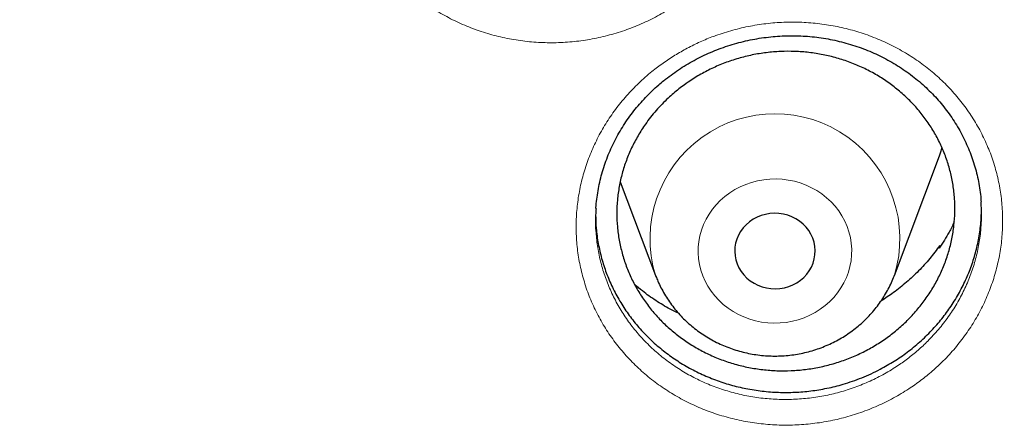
# Model space of a CAD drawing. Header units: millimetres. Extents: x 8 to 949, y 12 to 889.
# Tile 506 of 556: x 633.03 to 642.83, y 850.33 to 854.38. Entities that reach past the tile are written whole.
import ezdxf

# ---------------------------------------------------------------- set-up
doc = ezdxf.new("R2010")
doc.units = ezdxf.units.MM

msp = doc.modelspace()

# ---------------------------------------------------------------- linework, layer by layer
at = {"color": 7, "linetype": 'Continuous', "lineweight": 30}
for p, q in [((641.7338, 851.8411), (642.1808, 853.0293)), ((639.0074, 852.7719), (639.3576, 851.8411)), ((642.1793, 852.1109), (642.184, 852.1375)), ((642.184, 852.1375), (642.1875, 852.1237)), ((639.3576, 851.841), (639.3618, 851.8302))]:
    msp.add_line(p, q, dxfattribs=at)
at = {"color": 7, "linetype": 'Continuous', "lineweight": 30, "flags": 128}
for points in [[(642.1808, 853.0293), (642.1919, 853.0598), (642.2088, 853.1104)], [(640.1698, 851.9542), (640.1875, 851.9155), (640.2097, 851.8789), (640.2361, 851.8449), (640.2664, 851.8139), (640.3002, 851.7862), (640.3371, 851.7623), (640.3767, 851.7424), (640.4183, 851.7268), (640.4616, 851.7157), (640.5059, 851.7091), (640.5507, 851.7073), (640.5954, 851.7102), (640.6396, 851.7177), (640.6825, 851.7299), (640.7237, 851.7465), (640.7627, 851.7673), (640.799, 851.7921), (640.8321, 851.8205), (640.8615, 851.8522), (640.887, 851.8869), (640.9082, 851.9239), (640.9249, 851.963), (640.9368, 852.0036), (640.9437, 852.0452), (640.9457, 852.0872), (640.9426, 852.1292), (640.9345, 852.1706), (640.9216, 852.2109), (640.9039, 852.2496), (640.8817, 852.2861), (640.8553, 852.3202), (640.825, 852.3512), (640.7912, 852.3788), (640.7543, 852.4028), (640.7148, 852.4227), (640.6731, 852.4383), (640.6298, 852.4494), (640.5855, 852.456), (640.5407, 852.4578), (640.496, 852.4549), (640.4518, 852.4473), (640.4089, 852.4352), (640.3677, 852.4186), (640.3287, 852.3978), (640.2924, 852.373), (640.2594, 852.3446), (640.2299, 852.3128), (640.2044, 852.2782), (640.1832, 852.2411), (640.1665, 852.2021), (640.1547, 852.1615), (640.1477, 852.1199), (640.1457, 852.0779), (640.1488, 852.0359), (640.1569, 851.9945), (640.1698, 851.9542)]]:
    msp.add_lwpolyline(points, dxfattribs=at)
at = {"color": 252, "linetype": 'Continuous', "lineweight": 0, "flags": 128}
msp.add_lwpolyline([(639.8281, 851.8375), (639.8515, 851.7841), (639.8793, 851.7327), (639.9115, 851.6835), (639.9478, 851.6369), (639.9879, 851.5932), (640.0317, 851.5527), (640.0788, 851.5156), (640.1289, 851.4822), (640.1818, 851.4527), (640.237, 851.4273), (640.2942, 851.4061), (640.353, 851.3893), (640.4131, 851.377), (640.474, 851.3693), (640.5355, 851.3662), (640.5969, 851.3677), (640.6581, 851.3739), (640.7185, 851.3847), (640.7778, 851.4), (640.8356, 851.4197), (640.8915, 851.4437), (640.9451, 851.4719), (640.9962, 851.5041), (641.0444, 851.5399), (641.0893, 851.5793), (641.1307, 851.622), (641.1683, 851.6677), (641.2019, 851.716), (641.2312, 851.7667), (641.256, 851.8195), (641.2763, 851.874), (641.2918, 851.9298), (641.3025, 851.9866), (641.3082, 852.0441), (641.3091, 852.1018), (641.3049, 852.1593), (641.2959, 852.2164), (641.282, 852.2726), (641.2633, 852.3276), (641.24, 852.381), (641.2121, 852.4324), (641.1799, 852.4816), (641.1437, 852.5282), (641.1035, 852.5719), (641.0597, 852.6124), (641.0126, 852.6495), (640.9625, 852.6829), (640.9096, 852.7124), (640.8544, 852.7378), (640.7972, 852.759), (640.7384, 852.7758), (640.6783, 852.7881), (640.6174, 852.7958), (640.556, 852.7989), (640.4945, 852.7974), (640.4333, 852.7912), (640.3729, 852.7804), (640.3136, 852.7651), (640.2558, 852.7454), (640.1999, 852.7213), (640.1463, 852.6932), (640.0952, 852.661), (640.047, 852.6251), (640.0021, 852.5857), (639.9607, 852.5431), (639.9231, 852.4974), (639.8896, 852.4491), (639.8602, 852.3983), (639.8354, 852.3456), (639.8151, 852.2911), (639.7996, 852.2353), (639.7889, 852.1784), (639.7832, 852.121), (639.7823, 852.0633), (639.7865, 852.0057), (639.7955, 851.9487), (639.8094, 851.8925), (639.8281, 851.8375)], dxfattribs=at)
at = {"color": 252, "linetype": 'Continuous', "lineweight": 0}
msp.add_arc((640.5457, 852.2043), 1.2424, 343.05516, 197.00069, dxfattribs=at)
for points, knots in [([(628.0008, 881.7193), (628.513, 881.7132), (629.5373, 881.701), (631.0709, 881.6024), (632.5985, 881.4451), (634.1173, 881.2238), (635.6152, 880.942), (637.0897, 880.6012), (638.5384, 880.2035), (639.9674, 879.7474), (641.3826, 879.2307), (642.7809, 878.6532), (644.1589, 878.0148), (645.5057, 877.3201), (646.8187, 876.5706), (648.0876, 875.7724), (649.3109, 874.9282), (650.4871, 874.0406), (651.6213, 873.1061), (652.718, 872.1207), (653.7743, 871.0851), (654.7871, 870.0005), (655.748, 868.8752), (656.6553, 867.7113), (657.5021, 866.5183), (658.2879, 865.2991), (659.0125, 864.0568), (659.6792, 862.7863), (660.2905, 861.4821), (660.844, 860.1461), (661.3372, 858.7805), (661.7661, 857.3958), (662.1293, 855.9948), (662.4259, 854.5886), (662.6513, 853.1799), (662.7907, 852.0585), (662.8323, 851.4032), (662.844, 851.2191)], [0, 0, 0, 0, 0.029296, 0.058593, 0.087889, 0.117185, 0.146482, 0.175255, 0.204028, 0.232802, 0.261575, 0.290871, 0.320168, 0.349464, 0.37876, 0.408057, 0.43683, 0.465603, 0.494377, 0.52315, 0.552446, 0.581743, 0.611039, 0.640336, 0.669632, 0.698405, 0.727178, 0.755952, 0.784725, 0.814021, 0.843318, 0.872614, 0.901911, 0.931207, 0.95998, 0.988754, 1, 1, 1, 1]), ([(628.0008, 880.2977), (627.5042, 880.2918), (626.5111, 880.2799), (625.0242, 880.1843), (623.5431, 880.0318), (622.0707, 879.8172), (620.6184, 879.544), (619.1888, 879.2136), (617.7842, 878.828), (616.3987, 878.3858), (615.0266, 877.8848), (613.6709, 877.3249), (612.3348, 876.706), (611.0291, 876.0325), (609.7561, 875.3058), (608.5258, 874.5319), (607.3398, 873.7134), (606.1995, 872.8528), (605.0998, 871.9468), (604.0365, 870.9914), (603.0124, 869.9874), (602.0305, 868.9358), (601.0988, 867.8448), (600.2192, 866.7164), (599.3982, 865.5597), (598.6363, 864.3776), (597.9338, 863.1732), (597.2873, 861.9413), (596.6947, 860.6768), (596.1581, 859.3816), (595.6798, 858.0575), (595.2641, 856.715), (594.9117, 855.3567), (594.625, 853.9933), (594.4032, 852.6277), (594.2455, 851.2627), (594.1508, 849.8925), (594.119, 848.5115), (594.1515, 847.1222), (594.2498, 845.7272), (594.4133, 844.3376), (594.6418, 842.9562), (594.933, 841.5936), (595.2851, 840.2524), (595.6962, 838.9346), (596.1675, 837.6347), (596.7015, 836.3474), (597.2982, 835.0755), (597.958, 833.822), (598.6759, 832.597), (599.4504, 831.4027), (600.2753, 830.2484), (601.1477, 829.1357), (602.065, 828.0658), (603.0306, 827.0341), (604.049, 826.0365), (605.1191, 825.0757), (606.24, 824.1545), (607.4029, 823.2804), (608.6056, 822.4551), (609.8385, 821.6849), (611.0984, 820.9701), (612.3822, 820.311), (613.6952, 819.7045), (615.043, 819.1484), (616.4236, 818.645), (617.8348, 818.1963), (619.2658, 817.8063), (620.7136, 817.4757), (622.1668, 817.2067), (623.6223, 816.9986), (625.0773, 816.8507), (626.5377, 816.7618), (628.0097, 816.7319), (629.4905, 816.7625), (630.9774, 816.8546), (632.4585, 817.008), (633.9309, 817.2224), (635.3833, 817.4957), (636.8129, 817.826), (638.2174, 818.2117), (639.6029, 818.6539), (640.975, 819.1548), (642.3307, 819.7147), (643.6668, 820.3337), (644.9726, 821.0072), (646.2455, 821.7339), (647.4758, 822.5078), (648.6618, 823.3263), (649.8022, 824.1869), (650.9018, 825.0928), (651.9652, 826.0483), (652.9893, 827.0523), (653.9712, 828.1038), (654.9028, 829.1949), (655.7825, 830.3233), (656.6035, 831.48), (657.3653, 832.662), (658.0678, 833.8665), (658.7143, 835.0983), (659.307, 836.3628), (659.8436, 837.6581), (660.3218, 838.9821), (660.7375, 840.3246), (661.0899, 841.683), (661.3766, 843.0464), (661.5984, 844.412), (661.7561, 845.777), (661.8509, 847.1471), (661.8827, 848.5281), (661.8501, 849.9175), (661.7519, 851.3124), (661.5883, 852.702), (661.3599, 854.0835), (661.0686, 855.446), (660.7165, 856.7873), (660.3054, 858.105), (659.8341, 859.4049), (659.3002, 860.6922), (658.7034, 861.9641), (658.0436, 863.2176), (657.3258, 864.4427), (656.5512, 865.637), (655.7263, 866.7912), (654.8539, 867.904), (653.9367, 868.9738), (652.971, 870.0055), (651.9526, 871.0032), (650.8825, 871.964), (649.7616, 872.8852), (648.5987, 873.7593), (647.396, 874.5845), (646.1631, 875.3548), (644.9032, 876.0696), (643.6194, 876.7287), (642.3064, 877.3352), (640.9586, 877.8912), (639.578, 878.3947), (638.1668, 878.8433), (636.7358, 879.2334), (635.288, 879.564), (633.8348, 879.8329), (632.3793, 880.0412), (630.9243, 880.1883), (629.4639, 880.2805), (628.4885, 880.292), (628.0008, 880.2977)], [0, 0, 0, 0, 0.007, 0.014, 0.021, 0.028, 0.035, 0.041875, 0.04875, 0.055625, 0.0625, 0.0695, 0.0765, 0.0835, 0.0905, 0.0975, 0.104375, 0.11125, 0.118125, 0.125, 0.132, 0.139, 0.146, 0.153, 0.16, 0.166875, 0.17375, 0.180625, 0.1875, 0.1945, 0.2015, 0.2085, 0.2155, 0.2225, 0.229375, 0.23625, 0.243125, 0.25, 0.257, 0.264, 0.271, 0.278, 0.285, 0.291875, 0.29875, 0.305625, 0.3125, 0.3195, 0.3265, 0.3335, 0.3405, 0.3475, 0.354375, 0.36125, 0.368125, 0.375, 0.382, 0.389, 0.396, 0.403, 0.41, 0.416875, 0.42375, 0.430625, 0.4375, 0.4445, 0.4515, 0.4585, 0.4655, 0.4725, 0.479375, 0.48625, 0.493125, 0.5, 0.507, 0.514, 0.521, 0.528, 0.535, 0.541875, 0.54875, 0.555625, 0.5625, 0.5695, 0.5765, 0.5835, 0.5905, 0.5975, 0.604375, 0.61125, 0.618125, 0.625, 0.632, 0.639, 0.646, 0.653, 0.66, 0.666875, 0.67375, 0.680625, 0.6875, 0.6945, 0.7015, 0.7085, 0.7155, 0.7225, 0.729375, 0.73625, 0.743125, 0.75, 0.757, 0.764, 0.771, 0.778, 0.785, 0.791875, 0.79875, 0.805625, 0.8125, 0.8195, 0.8265, 0.8335, 0.8405, 0.8475, 0.854375, 0.86125, 0.868125, 0.875, 0.882, 0.889, 0.896, 0.903, 0.91, 0.916875, 0.92375, 0.930625, 0.9375, 0.9445, 0.9515, 0.9585, 0.9655, 0.9725, 0.979375, 0.98625, 0.993125, 1, 1, 1, 1]), ([(636.6577, 857.3668), (636.6878, 857.403), (636.748, 857.4754), (636.8555, 857.5842), (636.9792, 857.6929), (637.1212, 857.798), (637.2717, 857.8917), (637.4297, 857.973), (637.5943, 858.0411), (637.7644, 858.0963), (637.9386, 858.1379), (638.1156, 858.1655), (638.2944, 858.1785), (638.4739, 858.1772), (638.6525, 858.1619), (638.8286, 858.1323), (639.0012, 858.0884), (639.1692, 858.0309), (639.3314, 857.9603), (639.4864, 857.877), (639.6331, 857.7813), (639.7707, 857.6741), (639.8984, 857.5563), (640.0149, 857.4288), (640.1192, 857.2922), (640.2111, 857.1476), (640.2899, 856.996), (640.355, 856.8387), (640.4054, 856.6764), (640.4413, 856.5102), (640.4624, 856.3417), (640.4685, 856.1722), (640.4592, 856.0028), (640.4352, 855.8344), (640.3965, 855.6684), (640.3461, 855.5147), (640.2866, 855.3736), (640.2211, 855.2447), (640.1416, 855.1124), (640.046, 854.9788), (639.9328, 854.846), (639.8084, 854.7224), (639.6739, 854.6091), (639.5298, 854.5071), (639.3772, 854.4168), (639.2173, 854.3386), (639.0514, 854.2734), (638.8802, 854.2219), (638.705, 854.1841), (638.5272, 854.1602), (638.3483, 854.1506), (638.1694, 854.1555), (637.9916, 854.1747), (637.8163, 854.2079), (637.6448, 854.2548), (637.4784, 854.3157), (637.3179, 854.3898), (637.1647, 854.4763), (637.02, 854.5747), (636.8851, 854.6846), (636.7605, 854.8049), (636.6469, 854.9347), (636.5452, 855.0732), (636.4565, 855.2198), (636.3812, 855.3736), (636.3197, 855.5329), (636.2725, 855.6964), (636.2404, 855.8632), (636.2233, 856.0321), (636.221, 856.202), (636.2338, 856.3714), (636.2619, 856.5391), (636.3047, 856.7042), (636.3617, 856.8656), (636.4278, 857.0113), (636.4997, 857.1414), (636.5737, 857.2572), (636.6297, 857.3303), (636.6577, 857.3668)], [0, 0, 0, 0, 0.010881, 0.021761, 0.035151, 0.048589, 0.062025, 0.075414, 0.088807, 0.102248, 0.115687, 0.129079, 0.142504, 0.155977, 0.169449, 0.182874, 0.196279, 0.209733, 0.223186, 0.236592, 0.249986, 0.263429, 0.276871, 0.290265, 0.30365, 0.317082, 0.330513, 0.343897, 0.357299, 0.370749, 0.384199, 0.397601, 0.410973, 0.424393, 0.437811, 0.451181, 0.462438, 0.473709, 0.484967, 0.498355, 0.511791, 0.525228, 0.538617, 0.552002, 0.565434, 0.578867, 0.592251, 0.605656, 0.619108, 0.63256, 0.645965, 0.659364, 0.672811, 0.686257, 0.699656, 0.713063, 0.726517, 0.739972, 0.753378, 0.766755, 0.780179, 0.793603, 0.806979, 0.820405, 0.833879, 0.847354, 0.860781, 0.874178, 0.887624, 0.90107, 0.914468, 0.92784, 0.941259, 0.954678, 0.968049, 0.978696, 0.989354, 1, 1, 1, 1]), ([(639.6726, 854.0982), (639.7155, 854.1199), (639.8013, 854.1633), (639.9457, 854.2219), (640.1048, 854.2741), (640.2789, 854.3161), (640.4558, 854.3444), (640.6342, 854.3585), (640.813, 854.3581), (640.9912, 854.3436), (641.1672, 854.3152), (641.3398, 854.2729), (641.5078, 854.2166), (641.6704, 854.1469), (641.826, 854.0647), (641.9733, 853.9705), (642.1112, 853.8644), (642.2391, 853.7477), (642.3561, 853.6212), (642.4612, 853.4858), (642.5533, 853.3423), (642.6323, 853.1917), (642.6977, 853.0352), (642.7488, 852.8741), (642.7849, 852.7093), (642.8063, 852.5418), (642.8129, 852.373), (642.8045, 852.2042), (642.7806, 852.0365), (642.7419, 851.8707), (642.6887, 851.7084), (642.6215, 851.5509), (642.5404, 851.3994), (642.4463, 851.2546), (642.3399, 851.1174), (642.2281, 850.9959), (642.1135, 850.8894), (641.9986, 850.7965), (641.8696, 850.7058), (641.7254, 850.62), (641.5656, 850.5416), (641.3996, 850.4759), (641.2288, 850.4236), (641.0541, 850.3853), (640.8767, 850.3608), (640.6979, 850.3503), (640.5192, 850.354), (640.3416, 850.3722), (640.1662, 850.4045), (639.9945, 850.4505), (639.8279, 850.5098), (639.6675, 850.5827), (639.5143, 850.6681), (639.3693, 850.7653), (639.2337, 850.8737), (639.1087, 850.9929), (638.9947, 851.1219), (638.8926, 851.2596), (638.8035, 851.4048), (638.7281, 851.5568), (638.6665, 851.7145), (638.6191, 851.8766), (638.5861, 852.0422), (638.5685, 852.2102), (638.5661, 852.3797), (638.5786, 852.5489), (638.6059, 852.7166), (638.6483, 852.8814), (638.7053, 853.0426), (638.7762, 853.1989), (638.8604, 853.3491), (638.9579, 853.4918), (639.0677, 853.6267), (639.1887, 853.7526), (639.3113, 853.8607), (639.4325, 853.9522), (639.5494, 854.03), (639.6315, 854.0755), (639.6726, 854.0982)], [0, 0, 0, 0, 0.010888, 0.021776, 0.035167, 0.048605, 0.062042, 0.075432, 0.088824, 0.102265, 0.115704, 0.129096, 0.142519, 0.155991, 0.169462, 0.182886, 0.19629, 0.209742, 0.223194, 0.236598, 0.249992, 0.263434, 0.276875, 0.290268, 0.303652, 0.317084, 0.330515, 0.343898, 0.357301, 0.370752, 0.384202, 0.397605, 0.410978, 0.424399, 0.437818, 0.45119, 0.462449, 0.473722, 0.484981, 0.49837, 0.511807, 0.525244, 0.538634, 0.552018, 0.565451, 0.578884, 0.592269, 0.605673, 0.619124, 0.632576, 0.64598, 0.659378, 0.672824, 0.686269, 0.699667, 0.713072, 0.726525, 0.739979, 0.753384, 0.766759, 0.780182, 0.793605, 0.806981, 0.820407, 0.833881, 0.847356, 0.860783, 0.874181, 0.887628, 0.901074, 0.914473, 0.927846, 0.941266, 0.954687, 0.96806, 0.978702, 0.989357, 1, 1, 1, 1]), ([(638.7641, 852.283), (638.7684, 852.2337), (638.7769, 852.1337), (638.8073, 851.9853), (638.8501, 851.8385), (638.9059, 851.6957), (638.9741, 851.5581), (639.0548, 851.4268), (639.1471, 851.3022), (639.2503, 851.1855), (639.3634, 851.0778), (639.4862, 850.9798), (639.6174, 850.8919), (639.7562, 850.8148), (639.9013, 850.749), (640.0521, 850.6955), (640.2075, 850.6541), (640.3662, 850.6251), (640.5269, 850.6088), (640.6887, 850.6058), (640.8504, 850.6155), (641.011, 850.6379), (641.1691, 850.6728), (641.3237, 850.7205), (641.4738, 850.7801), (641.6185, 850.8513), (641.749, 850.9292), (641.8658, 851.0115), (641.9698, 851.0959), (642.0736, 851.1926), (642.1748, 851.3027), (642.271, 851.4271), (642.3562, 851.5584), (642.4296, 851.6957), (642.4904, 851.8384), (642.5387, 851.9855), (642.5729, 852.1357), (642.5918, 852.2523), (642.5945, 852.3186), (642.5952, 852.334)], [0, 0, 0, 0, 0.027159, 0.055021, 0.082982, 0.110942, 0.138804, 0.166716, 0.194728, 0.222741, 0.250654, 0.278556, 0.306558, 0.33456, 0.362463, 0.390376, 0.418388, 0.446401, 0.474314, 0.502188, 0.530162, 0.558135, 0.586009, 0.613889, 0.641868, 0.669846, 0.697724, 0.721188, 0.744681, 0.768145, 0.79599, 0.823935, 0.851882, 0.879731, 0.907637, 0.935644, 0.96365, 0.991556, 1, 1, 1, 1])]:
    msp.add_open_spline(points, degree=3, knots=knots, dxfattribs=at)
at = {"color": 7, "linetype": 'Continuous', "lineweight": 30}
for points, knots in [([(595.3234, 850.59), (595.3287, 850.6653), (595.3424, 850.8593), (595.3694, 851.1717), (595.4039, 851.5271), (595.443, 851.8822), (595.4864, 852.2368), (595.5342, 852.5909), (595.5864, 852.9444), (595.643, 853.2974), (595.704, 853.6497), (595.7693, 854.0013), (595.839, 854.3522), (595.913, 854.7023), (595.9914, 855.0516), (596.0741, 855.4), (596.1611, 855.7475), (596.2524, 856.094), (596.3479, 856.4395), (596.4478, 856.7839), (596.5519, 857.1272), (596.6603, 857.4694), (596.7728, 857.8103), (596.8897, 858.15), (597.0107, 858.4884), (597.1359, 858.8255), (597.2652, 859.1611), (597.3987, 859.4954), (597.5364, 859.8281), (597.6781, 860.1594), (597.824, 860.489), (597.9739, 860.8171), (598.1279, 861.1435), (598.2859, 861.4682), (598.4479, 861.7911), (598.614, 862.1123), (598.784, 862.4316), (598.9579, 862.7491), (599.1357, 863.0646), (599.3175, 863.3782), (599.5031, 863.6898), (599.6926, 863.9993), (599.8859, 864.3068), (600.083, 864.6121), (600.2838, 864.9153), (600.4884, 865.2162), (600.6967, 865.5149), (600.9087, 865.8113), (601.1244, 866.1054), (601.3437, 866.3971), (601.5666, 866.6864), (601.793, 866.9732), (602.023, 867.2575), (602.2565, 867.5394), (602.4935, 867.8186), (602.7339, 868.0953), (602.9777, 868.3693), (603.225, 868.6407), (603.4755, 868.9093), (603.7294, 869.1752), (603.9865, 869.4383), (604.2469, 869.6986), (604.5105, 869.956), (604.7773, 870.2105), (605.0472, 870.4621), (605.3202, 870.7108), (605.5962, 870.9564), (605.8753, 871.1991), (606.1574, 871.4387), (606.4424, 871.6751), (606.7303, 871.9085), (607.0211, 872.1387), (607.3147, 872.3657), (607.6112, 872.5895), (607.9103, 872.8101), (608.2122, 873.0274), (608.5168, 873.2414), (608.824, 873.452), (609.1338, 873.6593), (609.4461, 873.8632), (609.7609, 874.0637), (610.0782, 874.2607), (610.3979, 874.4543), (610.72, 874.6444), (611.0444, 874.8309), (611.3712, 875.0139), (611.7001, 875.1934), (612.0313, 875.3692), (612.3646, 875.5414), (612.7, 875.71), (613.0375, 875.8749), (613.377, 876.0361), (613.7185, 876.1936), (614.0619, 876.3473), (614.4072, 876.4974), (614.7543, 876.6436), (615.1032, 876.7861), (615.4539, 876.9247), (615.8062, 877.0595), (616.1602, 877.1905), (616.5158, 877.3175), (616.873, 877.4408), (617.2316, 877.5601), (617.5917, 877.6755), (617.9532, 877.7869), (618.3161, 877.8944), (618.6803, 877.998), (619.0457, 878.0976), (619.4123, 878.1932), (619.7801, 878.2847), (620.149, 878.3723), (620.519, 878.4559), (620.89, 878.5354), (621.2619, 878.6108), (621.6348, 878.6822), (622.0085, 878.7496), (622.383, 878.8128), (622.7583, 878.872), (623.1342, 878.9271), (623.5109, 878.9781), (623.8881, 879.0249), (624.2659, 879.0677), (624.6442, 879.1063), (625.023, 879.1409), (625.4021, 879.1712), (625.7817, 879.1975), (626.1615, 879.2196), (626.5415, 879.2376), (626.9218, 879.2514), (627.3022, 879.2611), (627.6827, 879.2666), (628.0632, 879.268), (628.4437, 879.2653), (628.8242, 879.2584), (629.2046, 879.2473), (629.5848, 879.2321), (629.9647, 879.2128), (630.3445, 879.1893), (630.7238, 879.1617), (631.1029, 879.13), (631.4815, 879.0941), (631.8596, 879.0541), (632.2373, 879.01), (632.6143, 878.9618), (632.9907, 878.9095), (633.3665, 878.8531), (633.7415, 878.7925), (634.1158, 878.7279), (634.4892, 878.6593), (634.8617, 878.5865), (635.2334, 878.5097), (635.604, 878.4289), (635.9736, 878.344), (636.3422, 878.2552), (636.7096, 878.1623), (637.0759, 878.0654), (637.4409, 877.9645), (637.8046, 877.8596), (638.167, 877.7508), (638.5281, 877.6381), (638.8877, 877.5214), (639.2459, 877.4008), (639.6025, 877.2763), (639.9576, 877.148), (640.311, 877.0157), (640.6628, 876.8797), (641.0129, 876.7398), (641.3613, 876.5961), (641.7078, 876.4486), (642.0525, 876.2974), (642.3952, 876.1424), (642.7361, 875.9837), (643.0749, 875.8212), (643.4117, 875.6551), (643.7465, 875.4854), (644.0791, 875.312), (644.4095, 875.135), (644.7377, 874.9544), (645.0637, 874.7702), (645.3873, 874.5825), (645.7087, 874.3913), (646.0276, 874.1966), (646.3441, 873.9984), (646.6581, 873.7968), (646.9696, 873.5918), (647.2785, 873.3834), (647.5848, 873.1717), (647.8885, 872.9566), (648.1895, 872.7383), (648.4878, 872.5166), (648.7833, 872.2918), (649.076, 872.0637), (649.3659, 871.8325), (649.6528, 871.5981), (649.9369, 871.3606), (650.218, 871.12), (650.4961, 870.8764), (650.7711, 870.6298), (651.0431, 870.3801), (651.312, 870.1276), (651.5777, 869.8721), (651.8402, 869.6137), (652.0996, 869.3525), (652.3556, 869.0885), (652.6084, 868.8217), (652.8579, 868.5522), (653.104, 868.28), (653.3467, 868.0051), (653.586, 867.7276), (653.8218, 867.4475), (654.0542, 867.1649), (654.283, 866.8797), (654.5083, 866.5921), (654.73, 866.302), (654.9481, 866.0095), (655.1626, 865.7147), (655.3734, 865.4175), (655.5805, 865.1181), (655.7838, 864.8165), (655.9835, 864.5126), (656.1793, 864.2066), (656.3713, 863.8985), (656.5596, 863.5883), (656.7439, 863.276), (656.9244, 862.9618), (657.101, 862.6456), (657.2736, 862.3276), (657.4423, 862.0076), (657.607, 861.6859), (657.7677, 861.3624), (657.9244, 861.0371), (658.0771, 860.7102), (658.2257, 860.3816), (658.3702, 860.0514), (658.5106, 859.7197), (658.6469, 859.3865), (658.7791, 859.0517), (658.9071, 858.7156), (659.0309, 858.3781), (659.1505, 858.0393), (659.266, 857.6992), (659.3772, 857.3579), (659.4842, 857.0153), (659.5869, 856.6717), (659.6853, 856.3269), (659.7795, 855.9811), (659.8694, 855.6343), (659.955, 855.2865), (660.0363, 854.9378), (660.1132, 854.5882), (660.1858, 854.2379), (660.2541, 853.8867), (660.318, 853.5349), (660.3775, 853.1823), (660.4327, 852.8292), (660.4835, 852.4755), (660.5299, 852.1212), (660.5719, 851.7665), (660.6095, 851.4113), (660.6425, 851.0557), (660.6653, 850.7833), (660.6756, 850.6293), (660.678, 850.594)], [0, 0, 0, 0, 0.0024501, 0.0063134, 0.0101767, 0.01404, 0.0179033, 0.0217666, 0.0256299, 0.0294931, 0.0333564, 0.0372196, 0.0410829, 0.0449461, 0.0488093, 0.0526725, 0.0565357, 0.0603988, 0.064262, 0.0681251, 0.0719882, 0.0758513, 0.0797144, 0.0835774, 0.0874405, 0.0913035, 0.0951664, 0.0990294, 0.1028923, 0.1067553, 0.1106182, 0.114481, 0.1183439, 0.1222067, 0.1260695, 0.1299322, 0.133795, 0.1376577, 0.1415204, 0.1453831, 0.1492457, 0.1531083, 0.1569709, 0.1608334, 0.164696, 0.1685585, 0.1724209, 0.1762834, 0.1801458, 0.1840082, 0.1878705, 0.1917329, 0.1955952, 0.1994575, 0.2033197, 0.2071819, 0.2110441, 0.2149063, 0.2187685, 0.2226306, 0.2264927, 0.2303547, 0.2342168, 0.2380788, 0.2419408, 0.2458027, 0.2496647, 0.2535266, 0.2573885, 0.2612504, 0.2651122, 0.268974, 0.2728358, 0.2766976, 0.2805593, 0.2844211, 0.2882828, 0.2921445, 0.2960061, 0.2998678, 0.3037294, 0.307591, 0.3114526, 0.3153142, 0.3191757, 0.3230373, 0.3268988, 0.3307603, 0.3346218, 0.3384832, 0.3423447, 0.3462061, 0.3500675, 0.3539289, 0.3577903, 0.3616517, 0.3655131, 0.3693744, 0.3732357, 0.3770971, 0.3809584, 0.3848197, 0.388681, 0.3925422, 0.3964035, 0.4002648, 0.404126, 0.4079872, 0.4118485, 0.4157097, 0.4195709, 0.4234321, 0.4272933, 0.4311545, 0.4350156, 0.4388768, 0.442738, 0.4465992, 0.4504603, 0.4543215, 0.4581826, 0.4620437, 0.4659049, 0.469766, 0.4736271, 0.4774883, 0.4813494, 0.4852105, 0.4890716, 0.4929328, 0.4967939, 0.500655, 0.5045161, 0.5083772, 0.5122383, 0.5160995, 0.5199606, 0.5238217, 0.5276828, 0.5315439, 0.5354051, 0.5392662, 0.5431273, 0.5469884, 0.5508496, 0.5547107, 0.5585719, 0.562433, 0.5662942, 0.5701553, 0.5740165, 0.5778776, 0.5817388, 0.5856, 0.5894612, 0.5933224, 0.5971836, 0.6010448, 0.604906, 0.6087673, 0.6126285, 0.6164897, 0.620351, 0.6242123, 0.6280736, 0.6319348, 0.6357961, 0.6396575, 0.6435188, 0.6473801, 0.6512415, 0.6551029, 0.6589642, 0.6628256, 0.666687, 0.6705485, 0.6744099, 0.6782714, 0.6821329, 0.6859943, 0.6898559, 0.6937174, 0.6975789, 0.7014405, 0.7053021, 0.7091637, 0.7130253, 0.716887, 0.7207486, 0.7246103, 0.728472, 0.7323337, 0.7361955, 0.7400573, 0.7439191, 0.7477809, 0.7516427, 0.7555046, 0.7593665, 0.7632284, 0.7670903, 0.7709523, 0.7748143, 0.7786763, 0.7825383, 0.7864004, 0.7902625, 0.7941246, 0.7979868, 0.8018489, 0.8057111, 0.8095734, 0.8134356, 0.8172979, 0.8211602, 0.8250225, 0.8288849, 0.8327473, 0.8366097, 0.8404722, 0.8443347, 0.8481972, 0.8520597, 0.8559223, 0.8597848, 0.8636475, 0.8675101, 0.8713728, 0.8752355, 0.8790982, 0.8829609, 0.8868237, 0.8906865, 0.8945493, 0.8984122, 0.9022751, 0.906138, 0.9100009, 0.9138638, 0.9177268, 0.9215898, 0.9254528, 0.9293158, 0.9331789, 0.937042, 0.9409051, 0.9447682, 0.9486313, 0.9524945, 0.9563576, 0.9602208, 0.964084, 0.9679472, 0.9718105, 0.9756737, 0.979537, 0.9834002, 0.9872635, 0.9911268, 0.9949901, 0.9988534, 1, 1, 1, 1]), ([(639.4402, 853.7766), (639.4521, 853.7861), (639.4874, 853.8143), (639.5483, 853.8589), (639.6236, 853.9092), (639.7013, 853.956), (639.7812, 853.9993), (639.8633, 854.039), (639.9474, 854.0751), (640.0333, 854.1075), (640.1206, 854.136), (640.2091, 854.1605), (640.2986, 854.1809), (640.389, 854.1974), (640.4803, 854.2099), (640.5721, 854.2183), (640.6642, 854.2226), (640.7561, 854.2228), (640.8475, 854.2188), (640.9384, 854.2107), (641.0287, 854.1985), (641.1187, 854.1822), (641.208, 854.1618), (641.2963, 854.1374), (641.383, 854.1092), (641.4678, 854.0772), (641.5502, 854.0416), (641.6304, 854.0023), (641.7085, 853.9594), (641.7847, 853.9128), (641.8588, 853.8626), (641.9304, 853.8089), (641.9992, 853.752), (642.0647, 853.6923), (642.1267, 853.63), (642.1851, 853.5652), (642.2401, 853.4977), (642.2918, 853.4275), (642.34, 853.3546), (642.3846, 853.2794), (642.4253, 853.2023), (642.4619, 853.1234), (642.4943, 853.0431), (642.5224, 852.9617), (642.5464, 852.879), (642.5661, 852.7951), (642.5814, 852.7101), (642.5915, 852.6355), (642.5947, 852.589), (642.596, 852.5712)], [0, 0, 0, 0, 0.010927, 0.032575, 0.054176, 0.075762, 0.097348, 0.118949, 0.140577, 0.162245, 0.183954, 0.205579, 0.227115, 0.248737, 0.270414, 0.292117, 0.313808, 0.33545, 0.357013, 0.378503, 0.400015, 0.421675, 0.44343, 0.465224, 0.48699, 0.508665, 0.530196, 0.551592, 0.573059, 0.594707, 0.616476, 0.638312, 0.660154, 0.681926, 0.703575, 0.725083, 0.746638, 0.768354, 0.790165, 0.812033, 0.833923, 0.855785, 0.877583, 0.899303, 0.920998, 0.94282, 0.964644, 0.986475, 1, 1, 1, 1]), ([(639.4836, 853.6033), (639.5184, 853.634), (639.5879, 853.6955), (639.7021, 853.777), (639.8224, 853.8501), (639.9486, 853.9132), (640.0799, 853.9659), (640.2154, 854.0081), (640.354, 854.0396), (640.4945, 854.06), (640.6363, 854.069), (640.7783, 854.0666), (640.9194, 854.0532), (641.0585, 854.0286), (641.1947, 853.9928), (641.3272, 853.9462), (641.4549, 853.8893), (641.5769, 853.8226), (641.6921, 853.746), (641.8001, 853.6604), (641.9, 853.5665), (641.9911, 853.4651), (642.0723, 853.3565), (642.1437, 853.2416), (642.2046, 853.1213), (642.2544, 852.9967), (642.2926, 852.8682), (642.3193, 852.737), (642.3343, 852.6039), (642.3374, 852.4701), (642.3283, 852.3363), (642.3073, 852.2035), (642.2747, 852.0726), (642.2307, 851.9446), (642.1753, 851.8206), (642.109, 851.7011), (642.0325, 851.5871), (641.9464, 851.4795), (641.8508, 851.3792), (641.7467, 851.2865), (641.6349, 851.2022), (641.5163, 851.127), (641.3914, 851.0617), (641.2612, 851.0063), (641.1266, 850.9613), (640.9889, 850.9271), (640.8488, 850.9041), (640.7071, 850.8923), (640.565, 850.8917), (640.4237, 850.9022), (640.2841, 850.9243), (640.1469, 850.9574), (640.0133, 851.0012), (639.8844, 851.0554), (639.7611, 851.12), (639.644, 851.1943), (639.534, 851.2776), (639.4321, 851.3693), (639.339, 851.469), (639.2552, 851.5761), (639.1811, 851.6894), (639.1176, 851.8083), (639.0652, 851.932), (639.0241, 852.0597), (638.9943, 852.1903), (638.9763, 852.3229), (638.9705, 852.4566), (638.9767, 852.5906), (638.9945, 852.7238), (639.0241, 852.8552), (639.0655, 852.9838), (639.1183, 853.109), (639.1817, 853.2298), (639.2618, 853.3546), (639.3604, 853.4816), (639.4425, 853.5627), (639.4836, 853.6033)], [0, 0, 0, 0, 0.013405, 0.026859, 0.040312, 0.053717, 0.067122, 0.080576, 0.094029, 0.107434, 0.12084, 0.134294, 0.147747, 0.161153, 0.174557, 0.188009, 0.201461, 0.214865, 0.228265, 0.241713, 0.255161, 0.268561, 0.281957, 0.295401, 0.308844, 0.32224, 0.335634, 0.349075, 0.362517, 0.37591, 0.389304, 0.402746, 0.416187, 0.429581, 0.442978, 0.456422, 0.469866, 0.483263, 0.496663, 0.510112, 0.52356, 0.536961, 0.550365, 0.563817, 0.577269, 0.590674, 0.60408, 0.617533, 0.630987, 0.644393, 0.657798, 0.671251, 0.684703, 0.698108, 0.711509, 0.724959, 0.738408, 0.751809, 0.765207, 0.778652, 0.792097, 0.805494, 0.818888, 0.83233, 0.845772, 0.859166, 0.872559, 0.886001, 0.899442, 0.912835, 0.926231, 0.939674, 0.953117, 0.966513, 0.983256, 1, 1, 1, 1]), ([(638.7647, 852.5048), (638.7648, 852.5076), (638.7661, 852.5384), (638.7729, 852.5974), (638.7851, 852.6821), (638.8021, 852.7668), (638.8235, 852.8514), (638.8492, 852.9352), (638.8791, 853.0177), (638.9132, 853.0988), (638.9511, 853.178), (638.993, 853.2552), (639.0387, 853.3305), (639.0882, 853.4038), (639.1414, 853.475), (639.1981, 853.5437), (639.2583, 853.61), (639.3219, 853.6735), (639.3827, 853.729), (639.4231, 853.7624), (639.4402, 853.7766)], [0, 0, 0, 0, 0.00568, 0.064087, 0.122698, 0.18236, 0.24219, 0.302101, 0.361986, 0.421742, 0.481286, 0.540589, 0.599672, 0.659087, 0.718461, 0.777824, 0.837209, 0.896646, 0.956162, 1, 1, 1, 1]), ([(642.5952, 852.334), (642.5977, 852.3694), (642.6033, 852.4491), (642.5982, 852.5286), (642.5954, 852.5728)], [0, 0, 0, 0, 0.444776, 1, 1, 1, 1]), ([(638.7663, 852.5063), (638.7645, 852.4845), (638.7585, 852.4116), (638.7584, 852.3368), (638.764, 852.2845), (638.7641, 852.283)], [0, 0, 0, 0, 0.29315, 0.980405, 1, 1, 1, 1]), ([(641.5927, 850.908), (641.6391, 850.9338), (641.732, 850.9853), (641.8636, 851.0769), (641.9884, 851.1788), (642.1036, 851.2902), (642.2072, 851.4091), (642.3, 851.5355), (642.382, 851.6699), (642.4518, 851.8102), (642.5082, 851.9538), (642.5519, 852.1011), (642.5821, 852.2526), (642.5988, 852.3923), (642.5992, 852.4808), (642.5994, 852.5174)], [0, 0, 0, 0, 0.07772, 0.155443, 0.235433, 0.315423, 0.392901, 0.470382, 0.550129, 0.629876, 0.707174, 0.784472, 0.864029, 0.943585, 1, 1, 1, 1]), ([(638.7615, 852.442), (638.7627, 852.3979), (638.7651, 852.3022), (638.7858, 852.1575), (638.8195, 852.0093), (638.8664, 851.8644), (638.9264, 851.7225), (638.9993, 851.586), (639.0835, 851.4572), (639.1789, 851.3355), (639.286, 851.2209), (639.4032, 851.1156), (639.5282, 851.0211), (639.6612, 850.9369), (639.8027, 850.863), (639.9506, 850.8007), (640.1023, 850.7512), (640.2581, 850.7136), (640.4184, 850.6884), (640.5805, 850.6763), (640.7418, 850.6772), (640.9027, 850.6906), (641.0635, 850.7171), (641.2022, 850.7515), (641.3176, 850.7884), (641.4111, 850.8234), (641.5032, 850.8628), (641.5628, 850.893), (641.5927, 850.908)], [0, 0, 0, 0, 0.035592, 0.077144, 0.117577, 0.15801, 0.199605, 0.241199, 0.281718, 0.322238, 0.363937, 0.405637, 0.446087, 0.486539, 0.528162, 0.569784, 0.610263, 0.650742, 0.692397, 0.734051, 0.774517, 0.814983, 0.856622, 0.898261, 0.923557, 0.948854, 0.974427, 1, 1, 1, 1]), ([(642.3287, 852.3716), (642.3125, 852.3372), (642.2698, 852.2469), (642.2139, 852.1629), (642.1793, 852.1109)], [0, 0, 0, 0, 0.380113, 1, 1, 1, 1]), ([(642.184, 852.1375), (642.1517, 852.0937), (642.0871, 852.0059), (641.976, 851.8842), (641.8555, 851.7709), (641.7305, 851.67), (641.6419, 851.6127), (641.5999, 851.5855)], [0, 0, 0, 0, 0.203701, 0.408121, 0.612541, 0.816242, 1, 1, 1, 1]), ([(639.362, 851.8297), (639.3682, 851.8143), (639.3834, 851.7765), (639.4114, 851.7178), (639.4463, 851.6542), (639.4851, 851.5927), (639.5276, 851.5336), (639.5737, 851.4769), (639.6233, 851.4229), (639.6761, 851.3719), (639.7319, 851.3239), (639.7906, 851.2791), (639.852, 851.2378), (639.9159, 851.2), (639.9821, 851.166), (640.0502, 851.1357), (640.1201, 851.1094), (640.1916, 851.0871), (640.2643, 851.0689), (640.3381, 851.0549), (640.4127, 851.0452), (640.4877, 851.0397), (640.563, 851.0385), (640.6382, 851.0417), (640.7132, 851.0491), (640.7875, 851.0609), (640.861, 851.0768), (640.9335, 851.097), (641.0045, 851.1213), (641.0739, 851.1496), (641.1415, 851.1819), (641.2069, 851.218), (641.27, 851.2577), (641.3305, 851.3011), (641.3882, 851.3478), (641.4428, 851.3977), (641.4943, 851.4506), (641.5424, 851.5064), (641.5869, 851.5648), (641.6277, 851.6257), (641.6648, 851.6887), (641.6975, 851.7538), (641.7205, 851.8051), (641.7312, 851.8352), (641.7338, 851.8424)], [0, 0, 0, 0, 0.0166, 0.040678, 0.06477, 0.088887, 0.113033, 0.137208, 0.161416, 0.185656, 0.20993, 0.234236, 0.258575, 0.282946, 0.307348, 0.331777, 0.356234, 0.380714, 0.405217, 0.42974, 0.454279, 0.478832, 0.503397, 0.527971, 0.552549, 0.577129, 0.601707, 0.62628, 0.650846, 0.6754, 0.699941, 0.724463, 0.748965, 0.773442, 0.797894, 0.822316, 0.846707, 0.871065, 0.895389, 0.919678, 0.943931, 0.96815, 0.992336, 1, 1, 1, 1]), ([(639.5852, 851.4655), (639.5571, 851.4788), (639.4791, 851.5156), (639.3594, 851.5891), (639.2416, 851.671), (639.1756, 851.7292), (639.1501, 851.7517)], [0, 0, 0, 0, 0.176627, 0.490778, 0.803811, 1, 1, 1, 1]), ([(593.1495, 851.204), (593.1478, 851.1811), (593.1443, 851.1328), (593.1392, 851.0565), (593.1335, 850.9687), (593.1272, 850.8686), (593.1203, 850.7562), (593.1133, 850.635), (593.1062, 850.5043), (593.0993, 850.3651), (593.0927, 850.2174), (593.0856, 850.0397), (593.0785, 849.8295), (593.0721, 849.5844), (593.0675, 849.3231), (593.065, 849.0455), (593.0651, 848.7519), (593.0683, 848.4421), (593.0751, 848.1161), (593.0845, 847.8191), (593.0953, 847.5548), (593.106, 847.3317), (593.1181, 847.1144), (593.1309, 846.909), (593.1444, 846.7128), (593.1583, 846.5266), (593.1726, 846.3508), (593.1866, 846.1894), (593.2, 846.0424), (593.2128, 845.9099), (593.2244, 845.7936), (593.2349, 845.6929), (593.244, 845.6075), (593.252, 845.5348), (593.2587, 845.4748), (593.2637, 845.4305), (593.2672, 845.3994), (593.27, 845.3756), (593.2731, 845.3491), (593.2771, 845.315), (593.282, 845.2729), (593.2879, 845.2237), (593.2957, 845.1596), (593.3057, 845.0787), (593.3184, 844.9791), (593.333, 844.8674), (593.3502, 844.7386), (593.3706, 844.5923), (593.3937, 844.4316), (593.4186, 844.2654), (593.4444, 844.0986), (593.4711, 843.9323), (593.4986, 843.7666), (593.527, 843.6015), (593.5768, 843.3201), (593.6514, 842.9244), (593.7522, 842.4342), (593.8568, 841.9634), (593.965, 841.5077), (594.0823, 841.0451), (594.1901, 840.6457), (594.2849, 840.3108), (594.3635, 840.042), (594.4453, 839.7713), (594.5183, 839.5375), (594.5794, 839.3465), (594.6257, 839.2043), (594.6673, 839.0784), (594.7041, 838.9687), (594.7357, 838.8753), (594.7621, 838.798), (594.7833, 838.7365), (594.802, 838.6826), (594.822, 838.6252), (594.8468, 838.5544), (594.8776, 838.4674), (594.9143, 838.3647), (594.9572, 838.246), (595.0051, 838.1154), (595.0577, 837.9738), (595.115, 837.822), (595.1783, 837.6568), (595.248, 837.4783), (595.3318, 837.2675), (595.4278, 837.0312), (595.534, 836.7767), (595.6508, 836.5031), (595.7781, 836.2129), (595.9157, 835.9083), (596.0508, 835.6175), (596.1837, 835.3385), (596.314, 835.0715), (596.4414, 834.8165), (596.5646, 834.5753), (596.6831, 834.3478), (596.7968, 834.1337), (596.9052, 833.933), (597.0937, 833.5899), (597.3713, 833.1016), (597.6485, 832.639), (597.829, 832.3468), (597.9062, 832.223), (597.9841, 832.0993), (598.0626, 831.9759), (598.1418, 831.8526), (598.2217, 831.7295), (598.301, 831.6086), (598.3719, 831.5013), (598.432, 831.4113), (598.4797, 831.3402), (598.5201, 831.2803), (598.5532, 831.2315), (598.5788, 831.1938), (598.6003, 831.1623), (598.6221, 831.1303), (598.6487, 831.0914), (598.6843, 831.0397), (598.7297, 830.974), (598.7859, 830.893), (598.8512, 830.7996), (598.9257, 830.6939), (599.0096, 830.5759), (599.098, 830.4527), (599.1901, 830.3257), (599.2852, 830.1958), (599.3878, 830.0572), (599.4979, 829.9101), (599.6157, 829.7545), (599.741, 829.5911), (599.9074, 829.377), (600.1117, 829.119), (600.3514, 828.8234), (600.5977, 828.5265), (600.8504, 828.2292), (601.1087, 827.9324), (601.3612, 827.649), (601.6075, 827.3786), (601.8472, 827.1211), (602.0759, 826.8805), (602.2932, 826.6562), (602.4993, 826.4473), (602.6983, 826.2489), (602.89, 826.0609), (603.0909, 825.867), (603.3016, 825.6671), (603.5263, 825.4577), (603.7524, 825.2509), (603.9838, 825.0429), (604.2207, 824.8341), (604.4631, 824.6243), (604.7041, 824.4198), (604.9434, 824.2205), (605.1805, 824.0264), (605.4225, 823.832), (605.6694, 823.6374), (605.9206, 823.443), (606.1427, 823.2744), (606.3289, 823.1352), (606.4731, 823.0287), (606.6023, 822.9341), (606.7166, 822.8513), (606.8067, 822.7865), (606.8753, 822.7374), (606.9251, 822.702), (606.9661, 822.6728), (606.998, 822.6502), (607.0255, 822.6308), (607.0597, 822.6067), (607.1077, 822.573), (607.1719, 822.528), (607.2496, 822.4739), (607.3408, 822.4108), (607.4457, 822.3388), (607.5643, 822.2579), (607.6969, 822.1685), (607.91, 822.0261), (608.2023, 821.8344), (608.5724, 821.5983), (608.9502, 821.3638), (609.3355, 821.1313), (609.7283, 820.9011), (610.1286, 820.6733), (610.5365, 820.4482), (610.9883, 820.2065), (611.4859, 819.9499), (612.0313, 819.6802), (612.5873, 819.417), (613.1497, 819.1625), (613.752, 818.9024), (614.3916, 818.6404), (615.0681, 818.3792), (615.7421, 818.1345), (616.4128, 817.9058), (617.0798, 817.6927), (617.7304, 817.4985), (618.364, 817.3219), (618.9805, 817.1615), (619.5939, 817.0132), (620.2063, 816.876), (620.8761, 816.7379), (621.6048, 816.6022), (622.3928, 816.4728), (623.1837, 816.3604), (623.9771, 816.2649), (624.7679, 816.187), (625.5556, 816.1263), (626.3398, 816.0825), (627.1248, 816.0554), (627.9151, 816.045), (628.7102, 816.0517), (629.5096, 816.0758), (630.3082, 816.1173), (631.1057, 816.1759), (631.8967, 816.2512), (632.6812, 816.3428), (633.4594, 816.4504), (634.2368, 816.5746), (635.0185, 816.7165), (635.8041, 816.8767), (636.5931, 817.0556), (637.3805, 817.2524), (638.1657, 817.4672), (638.892, 817.6833), (639.5604, 817.8968), (640.1739, 818.1049), (640.7903, 818.3263), (641.4115, 818.5625), (642.0179, 818.8061), (642.6091, 819.0562), (643.1847, 819.3115), (643.7629, 819.5805), (644.3434, 819.8632), (644.9258, 820.16), (645.5097, 820.4713), (645.9836, 820.7353), (646.3463, 820.944), (646.5946, 821.0895), (646.8327, 821.2317), (647.0596, 821.3695), (647.2753, 821.5027), (647.4799, 821.631), (647.6796, 821.7581), (647.8736, 821.8834), (648.0614, 822.0064), (648.2365, 822.1227), (648.3989, 822.2319), (648.5332, 822.3232), (648.6418, 822.3978), (648.7273, 822.4568), (648.8073, 822.5124), (648.8794, 822.5628), (648.9415, 822.6064), (648.9916, 822.6418), (649.0335, 822.6714), (649.0748, 822.7007), (649.1227, 822.7348), (649.1801, 822.7759), (649.2457, 822.823), (649.3181, 822.8753), (649.4126, 822.9438), (649.5317, 823.031), (649.678, 823.1391), (649.8382, 823.2589), (650.0121, 823.3906), (650.1996, 823.5345), (650.4003, 823.6909), (650.6141, 823.86), (650.8404, 824.0422), (651.0792, 824.2377), (651.3299, 824.447), (651.5886, 824.6673), (651.8487, 824.8934), (652.104, 825.1198), (652.3815, 825.371), (652.6789, 825.6466), (652.9937, 825.946), (653.295, 826.24), (653.5906, 826.5357), (653.8799, 826.8323), (654.1624, 827.1293), (654.4308, 827.4184), (654.6855, 827.6991), (654.9269, 827.9712), (655.1701, 828.2512), (655.4202, 828.5458), (655.6823, 828.8623), (655.9472, 829.1904), (656.2259, 829.5448), (656.5178, 829.927), (656.745, 830.234), (656.8984, 830.4456), (656.976, 830.5535), (657.0491, 830.656), (657.1155, 830.75), (657.175, 830.8347), (657.2278, 830.9103), (657.2738, 830.9766), (657.3131, 831.0336), (657.3459, 831.0812), (657.3721, 831.1195), (657.3937, 831.151), (657.4159, 831.1836), (657.4431, 831.2236), (657.4775, 831.2743), (657.5177, 831.3339), (657.5702, 831.4121), (657.6364, 831.5114), (657.7176, 831.6344), (657.8085, 831.7734), (657.9087, 831.9284), (658.018, 832.0998), (658.1335, 832.2836), (658.2548, 832.4794), (658.381, 832.6866), (658.5124, 832.9061), (658.6449, 833.1315), (658.8074, 833.4132), (658.9942, 833.7455), (659.2013, 834.1258), (659.3953, 834.4936), (659.5767, 834.8484), (659.7461, 835.1899), (659.9039, 835.5179), (660.0509, 835.832), (660.1889, 836.1357), (660.3221, 836.4368), (660.4679, 836.7762), (660.6276, 837.1609), (660.7998, 837.5935), (660.9268, 837.9271), (661.0101, 838.1524), (661.0493, 838.2597), (661.0843, 838.3565), (661.1148, 838.4416), (661.1408, 838.5149), (661.1634, 838.5789), (661.182, 838.6321), (661.1969, 838.6747), (661.2095, 838.7111), (661.2242, 838.7536), (661.2434, 838.8095), (661.2672, 838.8791), (661.2943, 838.959), (661.3244, 839.049), (661.3577, 839.149), (661.3966, 839.2676), (661.4414, 839.4063), (661.4924, 839.5667), (661.547, 839.7417), (661.6049, 839.9317), (661.6655, 840.1351), (661.7276, 840.3491), (661.7897, 840.5688), (661.8505, 840.7903), (661.9493, 841.1605), (662.0795, 841.679), (662.2316, 842.3461), (662.3443, 842.8947), (662.4255, 843.3245), (662.4806, 843.6334), (662.5311, 843.9341), (662.5767, 844.2217), (662.6127, 844.4632), (662.6408, 844.6616), (662.6624, 844.82), (662.6824, 844.972), (662.6977, 845.0935), (662.7088, 845.183), (662.7155, 845.239), (662.7209, 845.2842), (662.725, 845.3185), (662.7279, 845.3432), (662.7309, 845.3689), (662.7349, 845.404), (662.7408, 845.4558), (662.7483, 845.5225), (662.7573, 845.6042), (662.7676, 845.7008), (662.7791, 845.8124), (662.7965, 845.9877), (662.8186, 846.2262), (662.8437, 846.5276), (662.8667, 846.8426), (662.8872, 847.1711), (662.9049, 847.5133), (662.9198, 847.884), (662.9309, 848.2845), (662.9368, 848.7159), (662.9366, 849.0809), (662.9333, 849.3709), (662.9296, 849.5768), (662.9247, 849.7725), (662.919, 849.9573), (662.9122, 850.1455), (662.9041, 850.3347), (662.8949, 850.5229), (662.8856, 850.6933), (662.8765, 850.8459), (662.8678, 850.9809), (662.8599, 851.0981), (662.8545, 851.1707), (662.8521, 851.204)], [0, 0, 0, 0, 0.0006002, 0.0012692, 0.0020128, 0.0029471, 0.0039857, 0.0051204, 0.0063345, 0.0076279, 0.0090004, 0.0104521, 0.0125774, 0.0148526, 0.0172774, 0.019852, 0.0225763, 0.0254503, 0.028474, 0.0316474, 0.0337187, 0.0358343, 0.0378624, 0.0397716, 0.041562, 0.0433311, 0.0449665, 0.0464683, 0.0478364, 0.0490709, 0.0501717, 0.0510871, 0.0518838, 0.0525616, 0.0531206, 0.0535608, 0.0538025, 0.05399, 0.0542257, 0.0545453, 0.0549432, 0.0554026, 0.0559226, 0.0567366, 0.0576652, 0.0587083, 0.0598661, 0.0612713, 0.0628076, 0.0643726, 0.0659334, 0.06749, 0.0690425, 0.0705908, 0.072135, 0.0769608, 0.0817456, 0.085991, 0.0903009, 0.0946998, 0.0991878, 0.1017399, 0.10432, 0.1069279, 0.1095552, 0.1110888, 0.1124659, 0.1136867, 0.1147511, 0.115659, 0.1164105, 0.1170057, 0.1174557, 0.1179854, 0.1186824, 0.1195285, 0.1205322, 0.1216936, 0.1230126, 0.1243708, 0.1258634, 0.1274905, 0.129252, 0.131148, 0.1337463, 0.1362828, 0.138749, 0.1419418, 0.1450086, 0.1479493, 0.1507639, 0.153506, 0.1561169, 0.1585965, 0.1609449, 0.163162, 0.165248, 0.167204, 0.1739014, 0.1806415, 0.1819705, 0.1833011, 0.1846334, 0.1859673, 0.1873028, 0.18864, 0.1899788, 0.191253, 0.1921547, 0.1929346, 0.1935927, 0.194129, 0.1945435, 0.1948386, 0.1951701, 0.1955992, 0.1961266, 0.1968834, 0.1977802, 0.1988171, 0.1999941, 0.2013111, 0.2027682, 0.2041286, 0.2055919, 0.2071581, 0.2088271, 0.210599, 0.2124738, 0.2144343, 0.2179813, 0.2214295, 0.2247789, 0.228465, 0.2320236, 0.2354546, 0.238758, 0.2419339, 0.2449822, 0.2477396, 0.2503836, 0.2529143, 0.2553317, 0.2576358, 0.260453, 0.2631667, 0.2659194, 0.2687131, 0.2715477, 0.2744232, 0.2773397, 0.2800492, 0.282793, 0.2855713, 0.2883841, 0.2912312, 0.29409, 0.2958607, 0.2974611, 0.2988911, 0.3001508, 0.3012402, 0.3018613, 0.3024093, 0.3028744, 0.303208, 0.303456, 0.3037747, 0.3043282, 0.305027, 0.3058709, 0.30686, 0.3079943, 0.3092737, 0.3106983, 0.3122681, 0.3161242, 0.3200332, 0.3239867, 0.3279846, 0.3320268, 0.3361135, 0.3402445, 0.34442, 0.3497321, 0.3551143, 0.3605666, 0.3660438, 0.3714685, 0.377935, 0.3843236, 0.3906338, 0.3968658, 0.4030197, 0.4090954, 0.4147526, 0.4203403, 0.4258591, 0.4313502, 0.4368411, 0.4438295, 0.4508178, 0.4578059, 0.4647939, 0.4717817, 0.4786447, 0.4855076, 0.4923705, 0.4992336, 0.5062215, 0.5132092, 0.5201969, 0.5271846, 0.5341724, 0.5410356, 0.5479014, 0.5547886, 0.5617012, 0.5687655, 0.5758562, 0.582973, 0.5901162, 0.5972856, 0.6029372, 0.6086155, 0.6143768, 0.6202297, 0.626174, 0.6316572, 0.6372159, 0.6428503, 0.6485603, 0.654346, 0.6602074, 0.6661445, 0.6687788, 0.6713477, 0.6738114, 0.67617, 0.6784235, 0.6805718, 0.6826149, 0.6847409, 0.6867397, 0.6886111, 0.6903554, 0.6919723, 0.692952, 0.6938783, 0.6947512, 0.6955563, 0.6962348, 0.6967805, 0.6971966, 0.6976092, 0.6981338, 0.6987706, 0.6994986, 0.7002961, 0.701163, 0.7026244, 0.7042486, 0.7060355, 0.7079852, 0.7100976, 0.7123729, 0.7148108, 0.7174116, 0.7201752, 0.7231016, 0.7261903, 0.7293146, 0.7323771, 0.7353776, 0.7394022, 0.7433096, 0.7470999, 0.7507729, 0.7546078, 0.758306, 0.7618675, 0.7652924, 0.7685806, 0.7717322, 0.775356, 0.7790751, 0.7828975, 0.7868235, 0.7913434, 0.7959931, 0.7972324, 0.7984694, 0.7996199, 0.8006663, 0.8016087, 0.8024471, 0.8031814, 0.8038116, 0.8043378, 0.80476, 0.8050781, 0.8053807, 0.8058366, 0.8063989, 0.8070547, 0.8078005, 0.8089725, 0.8103147, 0.811827, 0.8135094, 0.815362, 0.8173847, 0.8194477, 0.821662, 0.8240275, 0.8264501, 0.8288238, 0.8329408, 0.8369017, 0.8407065, 0.8443552, 0.8478478, 0.8511843, 0.8543646, 0.8573888, 0.8603672, 0.863429, 0.8675652, 0.8718449, 0.8762683, 0.8774111, 0.8784742, 0.8794215, 0.880253, 0.8809687, 0.8815687, 0.8821271, 0.8825246, 0.8828148, 0.8831907, 0.8837666, 0.8844458, 0.8852221, 0.8860955, 0.887066, 0.8881336, 0.8895429, 0.891092, 0.892781, 0.8946098, 0.8965785, 0.8986477, 0.9007711, 0.9028889, 0.9050009, 0.9113659, 0.9176783, 0.923938, 0.9268708, 0.9297918, 0.9326291, 0.935319, 0.9378617, 0.9393998, 0.9408785, 0.9422978, 0.9436549, 0.9442793, 0.944802, 0.9452231, 0.9455425, 0.9457603, 0.9459166, 0.9462603, 0.9467431, 0.9473651, 0.9481263, 0.9490266, 0.9500661, 0.9512448, 0.9539234, 0.9567268, 0.9596548, 0.9627074, 0.9658846, 0.9691864, 0.9730323, 0.9770346, 0.9811932, 0.9831925, 0.9851078, 0.9869197, 0.9886283, 0.9902336, 0.9921313, 0.9938611, 0.9954232, 0.9968178, 0.9980451, 0.9991056, 1, 1, 1, 1])]:
    msp.add_open_spline(points, degree=3, knots=knots, dxfattribs=at)

doc.saveas('drawing.dxf')
